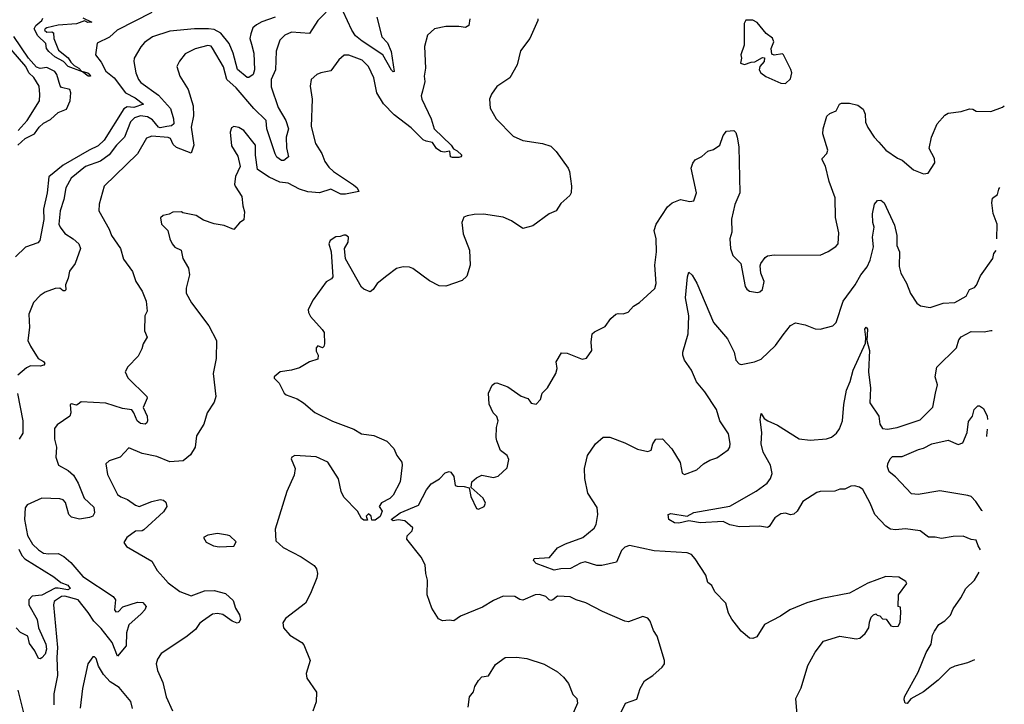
# Model space of a CAD drawing. Extents: x 1552294 to 1694791, y 811929 to 917222.
# Tile 578 of 643: x 1687340 to 1693337, y 869779 to 873950. Entities that reach past the tile are written whole.
import ezdxf

# ---------------------------------------------------------------- set-up
doc = ezdxf.new("R2010")
doc.units = 0

msp = doc.modelspace()

# ---------------------------------------------------------------- linework, layer by layer
at = {"layer": '0CON10XD'}
for points in [[(1688145, 873993.8), (1687932.7, 873885), (1687887.7, 873842.3), (1687812.6, 873807.4), (1687802.1, 873735), (1687835, 873691.5), (1687865, 873636.9), (1687916, 873596), (1687983.2, 873505), (1688044, 873474), (1688092.9, 873435), (1688035, 873414.3), (1687995, 873418.7), (1687975, 873406.3), (1687854.3, 873215), (1687818.3, 873181.7), (1687762.2, 873155), (1687605, 873063.9), (1687517.9, 872992.1), (1687506.1, 872895), (1687485.7, 872795), (1687487.6, 872732.4), (1687463.3, 872605), (1687449.3, 872590.7), (1687375.8, 872564.2), (1687314.5, 872505)], [(1689206.5, 873995), (1689155.6, 873945), (1689105, 873866), (1688995, 873874.4), (1688955, 873855.8), (1688925, 873824), (1688902.9, 873757.1), (1688897.7, 873645), (1688872.3, 873585), (1688871.7, 873541.7), (1688913.4, 873415), (1688960.5, 873335), (1688976.4, 873285), (1688962.9, 873235), (1688965, 873170), (1688977.5, 873115), (1688947.7, 873092.3), (1688935, 873091.2), (1688905, 873111.4), (1688895, 873132), (1688844.7, 873285), (1688840, 873335), (1688765, 873407.8), (1688657.3, 873535), (1688601.1, 873585), (1688582.1, 873662.1), (1688515, 873776.9), (1688505, 873787.8), (1688485, 873793.1), (1688408, 873772)], [(1689515.4, 873965), (1689545.8, 873845), (1689579.6, 873809.6), (1689602, 873755), (1689620, 873635), (1689615, 873632.5), (1689605, 873642), (1689551.2, 873735), (1689425, 873818.4), (1689385, 873852.4), (1689363.7, 873885), (1689310.6, 874000.6)], [(1688895, 873964.8), (1688815, 873936.9), (1688781.5, 873918.5), (1688760.7, 873899.3), (1688747.3, 873862.7), (1688741.1, 873835), (1688750.8, 873800.8), (1688765.9, 873745), (1688770.2, 873645), (1688762.5, 873615), (1688735, 873596.7), (1688725, 873598.2), (1688665.4, 873645.4), (1688639.2, 873745), (1688615.1, 873805), (1688565, 873868.2), (1688525, 873889.2), (1688490, 873895), (1688405, 873894.2), (1688255, 873879.2), (1688148.8, 873845), (1688100.2, 873809.8), (1688078.6, 873785), (1688037.5, 873715), (1688034.4, 873695), (1688047.1, 873625), (1688063.8, 873585), (1688077.7, 873567.7), (1688185, 873489.6), (1688259.3, 873409.3), (1688276.9, 873345), (1688278.8, 873315), (1688265, 873302.6), (1688235, 873298.1), (1688195, 873291.6), (1688185, 873295.2), (1688149.6, 873339.6), (1688118.9, 873358.9), (1688075, 873364.1), (1688038.9, 873351.1), (1688015, 873326.7), (1687977.3, 873235), (1687929.2, 873185), (1687884.5, 873125.5), (1687831.9, 873088.1), (1687740.4, 873055), (1687653.6, 872985), (1687620.4, 872925), (1687607.7, 872855), (1687586.2, 872785), (1687578.9, 872705), (1687585.6, 872685), (1687615, 872646.9), (1687665, 872615.5), (1687700, 872585), (1687710, 872555), (1687677.5, 872465), (1687642.7, 872417.3), (1687636, 872375), (1687618.8, 872335), (1687620, 872305), (1687615, 872297.5), (1687605, 872297.5), (1687585, 872313.3), (1687555, 872311.2), (1687495, 872290), (1687465, 872268.8), (1687423.9, 872226.1), (1687396.2, 872155), (1687400, 872075), (1687390, 871995), (1687405, 871960), (1687452.5, 871885), (1687485, 871866.7), (1687493.3, 871855), (1687487.5, 871845), (1687465, 871838), (1687405, 871842), (1687380.9, 871829.1), (1687329.2, 871785)], [(1687725, 873960.8), (1687778.8, 873935), (1687755, 873931.9), (1687735, 873942), (1687685, 873924.4), (1687573.6, 873916.4), (1687505, 873900.6), (1687494.4, 873895), (1687491.8, 873885), (1687505, 873873.6), (1687535, 873875.8), (1687545, 873868.8), (1687547.5, 873835), (1687575.4, 873765), (1687635, 873717.8), (1687650.6, 873690.6), (1687671.3, 873671.3), (1687700, 873655), (1687716.9, 873636.9), (1687755, 873625.3), (1687767.5, 873615), (1687771.2, 873605), (1687756.7, 873605), (1687722.5, 873632.5), (1687635, 873663.7), (1687605.6, 873695.6), (1687554, 873724), (1687517.1, 873755), (1687503.6, 873773.6), (1687499.6, 873805), (1687450.5, 873850.5), (1687428.9, 873895), (1687437.1, 873915), (1687473.8, 873945), (1687480, 873960)], [(1690081.2, 873955), (1690076.4, 873913.6), (1690055, 873901.2), (1690015, 873908), (1689935, 873908), (1689865.9, 873894.1), (1689823.8, 873855), (1689805.8, 873785.8), (1689811.4, 873655), (1689802.9, 873605), (1689807.3, 873572.7), (1689793.8, 873513.8), (1689786, 873485), (1689789.2, 873465), (1689846.7, 873345), (1689864.6, 873284.6), (1689968.8, 873185), (1689982.5, 873162.5), (1690005, 873151.2), (1690033.3, 873125), (1690027.5, 873115), (1690015, 873110), (1689975, 873110), (1689964.2, 873115), (1689958.8, 873148.8), (1689925, 873142.2), (1689905, 873147.3), (1689878.9, 873165), (1689855, 873202.2), (1689815, 873208.7), (1689798.2, 873218.2), (1689725, 873290.4), (1689620.7, 873370.7), (1689555, 873438.1), (1689514.6, 873505), (1689497.7, 873595), (1689464.6, 873664.6), (1689425, 873702.9), (1689345, 873734), (1689316.1, 873733.9), (1689283.3, 873705), (1689235, 873638.8), (1689173.2, 873626.8), (1689150, 873615), (1689115.8, 873585), (1689109.4, 873545), (1689120.6, 873465), (1689115, 873300), (1689141.4, 873195), (1689179.4, 873135), (1689198.1, 873085), (1689221.7, 873051.7), (1689251.4, 873025), (1689373.4, 872943.4), (1689396.2, 872925), (1689406, 872904), (1689323.9, 872886.1), (1689295, 872886.9), (1689235, 872916.9), (1689165, 872894.6), (1689095, 872901.4), (1689045, 872916.7), (1688975, 872954.2), (1688925, 872960.4), (1688860, 872990), (1688787.3, 873037.3), (1688776.7, 873125), (1688776.5, 873185), (1688705.5, 873275.5), (1688673.9, 873293.9), (1688645, 873300), (1688629.5, 873290.5), (1688620.8, 873265), (1688630.3, 873180.3), (1688667.7, 873117.7), (1688683.3, 873055), (1688653.8, 872995), (1688648.3, 872948.3), (1688651.2, 872935), (1688692.7, 872872.7), (1688698, 872815), (1688708.8, 872778.8), (1688705, 872730), (1688678.8, 872711.2), (1688645, 872672), (1688585.8, 872695.8), (1688525, 872706.7), (1688458.3, 872728.3), (1688415, 872757.5), (1688333, 872773), (1688325, 872780), (1688273, 872777), (1688250, 872765), (1688213, 872757), (1688198.3, 872741.7), (1688203.3, 872705), (1688242.5, 872665), (1688253.3, 872615), (1688267.5, 872585), (1688284.2, 872564.2), (1688323.3, 872545), (1688334.2, 872495), (1688367.5, 872435), (1688374.1, 872395.9), (1688354, 872315), (1688354.1, 872284.1), (1688386.2, 872225), (1688491.2, 872085), (1688538, 871995), (1688535.8, 871885), (1688518.8, 871795), (1688533.9, 871653.9), (1688525, 871620), (1688480.8, 871555), (1688461.2, 871485), (1688416, 871415), (1688409.5, 871345), (1688380.3, 871299.7), (1688335, 871261.8), (1688255, 871257), (1688175, 871288.9), (1688085, 871306.4), (1688005, 871340.5), (1687952.5, 871285), (1687885, 871262.2), (1687864.3, 871245), (1687875, 871180), (1687935, 871057.5), (1687955, 871042.9), (1687997.2, 871027.3), (1688045, 870991.5), (1688066.7, 870985), (1688145, 871014.5), (1688195, 871026.5), (1688215, 871021.8), (1688229.8, 871009.8), (1688236.7, 870985), (1688215, 870951.1), (1688095, 870842), (1688085, 870835.8), (1688045, 870834.4), (1687992, 870795), (1687973.8, 870765), (1687990.5, 870740.5), (1688145, 870652), (1688177.5, 870595), (1688213.3, 870553.3), (1688245, 870520), (1688315, 870465.7), (1688385, 870440), (1688465, 870470), (1688525, 870472.5), (1688593.3, 870455), (1688640.7, 870410.7), (1688654, 870365), (1688678.6, 870325), (1688683.8, 870295), (1688675, 870276.7), (1688665, 870274.2), (1688633.3, 870285), (1688576.1, 870326.1), (1688545, 870333.1), (1688515, 870327.3), (1688453.7, 870286.3), (1688435, 870271.5), (1688410.5, 870235), (1688352.6, 870187.4), (1688202.4, 870087.6), (1688180, 870055), (1688170.8, 870025), (1688179.2, 869985), (1688212.4, 869912.4), (1688231.9, 869825), (1688269.5, 869739.5)], [(1690495.8, 873955.8), (1690496, 873945), (1690446, 873835), (1690390.8, 873759.2), (1690370.8, 873675), (1690326, 873595), (1690245, 873542.5), (1690214.1, 873495.9), (1690201.2, 873465), (1690205, 873410), (1690241.2, 873345), (1690345, 873240), (1690405, 873213.8), (1690525, 873195.8), (1690575, 873178.8), (1690607.3, 873147.3), (1690680, 873045), (1690689.2, 873025), (1690701.4, 872935), (1690698.6, 872895), (1690690.9, 872879.1), (1690635, 872830), (1690607.5, 872785), (1690565, 872766.7), (1690465, 872693.3), (1690405, 872677.5), (1690335, 872723.8), (1690285, 872745.8), (1690165.6, 872765.6), (1690107, 872763), (1690064.3, 872755.7), (1690044.3, 872745.7), (1690033.8, 872715), (1690041.2, 872645), (1690080, 872545), (1690083.8, 872455), (1690063.6, 872386.4), (1690035, 872360), (1689935, 872326.7), (1689895, 872328.8), (1689835, 872358.8), (1689735, 872433.8), (1689715, 872441.2), (1689675, 872443.3), (1689635, 872433.3), (1689575, 872390), (1689517, 872343), (1689493, 872307), (1689475, 872292.5), (1689435, 872307.5), (1689420.7, 872320.7), (1689323.6, 872493.6), (1689317.5, 872555), (1689340, 872595), (1689342.5, 872625), (1689326.4, 872636.4), (1689313.6, 872636.4), (1689291.7, 872628.3), (1689265, 872627.5), (1689230, 872605), (1689222.5, 872585), (1689237.5, 872535), (1689246.4, 872383.6), (1689239.3, 872370.7), (1689207, 872353), (1689126.4, 872243.6), (1689096.7, 872185), (1689098.8, 872165), (1689111.2, 872141.2), (1689183, 872063), (1689193.6, 872043.6), (1689196.7, 871975), (1689191.7, 871958.3), (1689185, 871950), (1689155, 871962.5), (1689145, 871950), (1689145, 871930), (1689157.5, 871905), (1689155, 871882.5), (1689104.1, 871865.9), (1689045, 871828.8), (1688995, 871813.8), (1688926.1, 871803.9), (1688890, 871775), (1688890, 871765), (1688920, 871735), (1688950, 871675), (1688962.5, 871665), (1689029.7, 871639.7), (1689068.8, 871615), (1689137.3, 871557.3), (1689244.2, 871504.2), (1689375.9, 871455.9), (1689422.5, 871427.5), (1689496.4, 871416.4), (1689575, 871382.5), (1689618.3, 871338.3), (1689637.5, 871295), (1689666.7, 871255), (1689670, 871235), (1689657.5, 871135), (1689615, 871053.3), (1689595, 871033.3), (1689543.6, 871006.4), (1689530, 870985), (1689547.5, 870955), (1689535, 870922.5), (1689505, 870900), (1689485, 870900), (1689480, 870925), (1689465, 870940), (1689450, 870925), (1689458.3, 870901.7), (1689435, 870900), (1689421.7, 870911.7), (1689396.4, 870956.4), (1689315, 871040), (1689298.8, 871075), (1689282, 871152), (1689216.7, 871255), (1689145, 871286), (1689016.2, 871293.8), (1688997.5, 871285), (1688992.5, 871275), (1689017.5, 871215), (1689012.5, 871175), (1688966.7, 871075), (1688896.7, 870845), (1688900, 870775), (1688945, 870733.3), (1689055, 870676.7), (1689132.5, 870625), (1689146.7, 870605), (1689153.8, 870575), (1689150.5, 870549.5), (1689112, 870455), (1689080, 870395), (1688958.3, 870301.7), (1688943.3, 870275), (1688946.7, 870245), (1688985, 870200), (1689057.5, 870155), (1689070.7, 870140.7), (1689108.8, 870045), (1689084.1, 869965.9), (1689087.7, 869937.7), (1689147, 869853), (1689146.4, 869793.6), (1689125, 869737.5)], [(1692005, 873560), (1692035, 873590), (1692042.5, 873625), (1692037, 873647), (1691992.5, 873735), (1691985, 873742.5), (1691935, 873733.8), (1691920.7, 873740.7), (1691917.5, 873775), (1691934, 873815), (1691925, 873837.5), (1691886.1, 873866.1), (1691832.3, 873932.3), (1691805, 873946.7), (1691763, 873947), (1691753.3, 873926.7), (1691753.3, 873795), (1691732.5, 873735), (1691736.7, 873715), (1691730, 873685), (1691755, 873677.5), (1691795, 873691.2), (1691817.7, 873692.3), (1691865, 873720), (1691877, 873717), (1691873.8, 873695), (1691848.8, 873665), (1691843.9, 873643.9), (1691853.8, 873625), (1691884.4, 873604.4), (1691975, 873562.5), (1692005, 873560)], [(1687327.8, 873185), (1687373.4, 873225), (1687430.3, 873255), (1687459.2, 873295), (1687485, 873318.6), (1687527.7, 873342.3), (1687575, 873383.8), (1687624.4, 873405), (1687646.7, 873455), (1687651.1, 873505), (1687645.8, 873525), (1687595, 873537.3), (1687585.8, 873545.8), (1687566.8, 873615), (1687553.2, 873635), (1687505, 873659), (1687465, 873652), (1687441.5, 873661.5), (1687393, 873715), (1687305, 873846.9)], [(1687330, 873275), (1687384.6, 873335), (1687459.6, 873455), (1687462.9, 873495), (1687457.9, 873545), (1687426.8, 873596.8), (1687394.7, 873625), (1687378.1, 873665), (1687287.4, 873767.4)], [(1688408, 873772), (1688348.3, 873741.7), (1688312.3, 873697.7), (1688296.7, 873665), (1688314.7, 873604.7), (1688365.5, 873525), (1688395.5, 873424.5), (1688399.1, 873365), (1688384.7, 873295), (1688400.4, 873185), (1688385, 873136.7), (1688295, 873171.5), (1688275, 873190), (1688258.5, 873225), (1688245, 873231.7), (1688145, 873240), (1688112.5, 873227.5), (1688057.2, 873132.8), (1687853.3, 872935), (1687823.3, 872825), (1687821.4, 872785), (1687884.6, 872674.6), (1687898.9, 872635), (1687954.4, 872555), (1687971.7, 872491.7), (1688027.1, 872415), (1688046.2, 872355), (1688086.2, 872295), (1688110, 872235), (1688116.7, 872175), (1688102.5, 872145), (1688100, 872055), (1688116, 872015), (1688091.4, 871975), (1688084.4, 871945), (1688060.9, 871899.1), (1687998, 871835), (1687981.2, 871805), (1687998.7, 871768.7), (1688113.8, 871655), (1688116, 871645), (1688092.7, 871587.3), (1688116.1, 871535), (1688118.5, 871505), (1688115, 871492.9), (1688105, 871485.4), (1688075, 871489.5), (1688055, 871506.5), (1688035, 871555.7), (1688022.2, 871572.2), (1687965, 871581.2), (1687865, 871613.1), (1687715, 871622), (1687695, 871606.7), (1687685, 871601.2), (1687655, 871610), (1687647.5, 871605), (1687650.8, 871555), (1687644.2, 871535), (1687568.9, 871481.1), (1687551.3, 871458.7), (1687550.8, 871395), (1687564.2, 871345), (1687559.2, 871285), (1687576, 871235), (1687635, 871202.5), (1687667.1, 871175), (1687696.4, 871126.4), (1687732.9, 871035), (1687790.8, 870980.8), (1687794.7, 870945), (1687785.7, 870924.3), (1687765, 870916.3), (1687705, 870906.6), (1687655, 870918.9), (1687638.9, 870935), (1687618.4, 871008.4), (1687605, 871024.1), (1687585, 871030.5), (1687475, 871035.3), (1687385.4, 870994.6), (1687373.6, 870976.4), (1687368.5, 870905), (1687388, 870808), (1687418.5, 870755), (1687455, 870720), (1687485, 870699.5), (1687515.5, 870695.5), (1687575, 870698.2), (1687609.5, 870679.5), (1687652, 870642), (1687725, 870558.5), (1687908.8, 870435), (1687922.5, 870415), (1687917.5, 870355), (1687925, 870343.3), (1687942.5, 870345), (1687967.3, 870372.7), (1688058.3, 870401.7), (1688090, 870400), (1688109.2, 870375), (1688101.2, 870355), (1688080.1, 870329.9), (1688005, 870262.2), (1687989.8, 870215), (1687987.9, 870135), (1687935, 870072.5), (1687903.3, 870155), (1687835, 870240.8), (1687791.1, 870285), (1687757.8, 870337.8), (1687695.4, 870415.4), (1687615, 870438.3), (1687594.6, 870435), (1687557.9, 870412.1), (1687550.4, 870405), (1687546.2, 870385), (1687570.5, 870125), (1687566.5, 870065), (1687570.7, 869955), (1687546.9, 869843.1), (1687547.8, 869775)], [(1691849.3, 872449.3), (1691853.8, 872465), (1691879.5, 872500.5), (1691895, 872510.8), (1691935, 872517.1), (1692215, 872516.2), (1692265, 872536.7), (1692311.7, 872568.3), (1692324.2, 872585), (1692328.8, 872651.2), (1692308.8, 872745), (1692307.3, 872865), (1692270.5, 872965), (1692247.2, 873057.2), (1692227.1, 873095), (1692227.1, 873105), (1692255.4, 873134.6), (1692261.9, 873155), (1692231.5, 873255), (1692233.3, 873285), (1692255, 873361.2), (1692275, 873378), (1692312.5, 873395), (1692333.3, 873435), (1692345, 873441.2), (1692395, 873442), (1692445, 873430), (1692478, 873405), (1692488.6, 873375), (1692492.5, 873325), (1692505, 873292.5), (1692543.3, 873235), (1692572.7, 873202.7), (1692615, 873154), (1692685.8, 873105.8), (1692715, 873093.8), (1692783.3, 873035), (1692845, 873011.2), (1692872.5, 873015), (1692913, 873077), (1692911.2, 873105), (1692880, 873165), (1692894, 873235), (1692928.8, 873315), (1692975, 873368.8), (1692995, 873381.2), (1693075, 873390), (1693125, 873406.2), (1693145, 873403.8), (1693165, 873392), (1693255, 873391.2), (1693325, 873416.2), (1693337, 873425.3)], [(1690985.8, 869694.2), (1691030, 869785), (1691098.8, 869811.2), (1691118.8, 869875), (1691145, 869922.5), (1691196.7, 869955), (1691252.5, 870005), (1691267.5, 870025), (1691267.5, 870045), (1691222.5, 870195), (1691199.3, 870229.3), (1691180, 870285), (1691165, 870303.3), (1691135, 870313.3), (1691048.3, 870281.7), (1691025, 870286.2), (1690890, 870345), (1690787.6, 870397.6), (1690730, 870415), (1690693.6, 870433.6), (1690656.8, 870436.8), (1690615, 870437.1), (1690587.5, 870415), (1690575, 870412.2), (1690564.6, 870414.6), (1690545, 870435.5), (1690505, 870448.4), (1690478.8, 870445), (1690405, 870414.2), (1690387, 870417), (1690355.9, 870435.9), (1690285, 870438.8), (1690225, 870411.2), (1690159.5, 870370.5), (1690023.9, 870316.1), (1689985, 870287.5), (1689955, 870292.5), (1689915, 870287.5), (1689890.5, 870300.5), (1689850, 870365), (1689821.2, 870445), (1689824.3, 870535), (1689813.5, 870575), (1689809.6, 870629.6), (1689786, 870675), (1689698.5, 870785), (1689699.5, 870805), (1689730, 870835), (1689733.8, 870855), (1689685, 870897.5), (1689645, 870903.3), (1689615, 870897.5), (1689603.3, 870905), (1689657.5, 870945), (1689768.2, 870991.8), (1689817.5, 871085), (1689845, 871122), (1689897.3, 871152.7), (1689931.7, 871188.3), (1689955, 871196.7), (1689965, 871193.8), (1689985, 871167.5), (1689993, 871113), (1690005, 871107.5), (1690046.9, 871106.9), (1690076.8, 871096.8), (1690088, 871045), (1690122.5, 870972.5), (1690135, 870968.7), (1690169.7, 870985), (1690177.3, 871005), (1690163.2, 871035), (1690090, 871100), (1690094.7, 871135), (1690121.4, 871158.6), (1690155, 871174.3), (1690225, 871161.2), (1690255, 871168.1), (1690309.7, 871220.3), (1690319.4, 871270.6), (1690309.2, 871295), (1690269.2, 871325), (1690246.2, 871385), (1690241.2, 871405), (1690243.8, 871465), (1690253.6, 871506.4), (1690245, 871532.5), (1690223.3, 871555), (1690198.3, 871608.3), (1690194.2, 871675), (1690217.7, 871722.3), (1690233.9, 871736.1), (1690245, 871736.7), (1690312.7, 871712.7), (1690395, 871656.7), (1690435, 871642.5), (1690447.5, 871625), (1690455, 871613.3), (1690485, 871607.5), (1690512.5, 871635), (1690522.5, 871675), (1690555, 871707.5), (1690606.2, 871795), (1690613.8, 871825), (1690606.7, 871865), (1690640.7, 871919.3), (1690675, 871917.5), (1690765, 871882.3), (1690792.9, 871887.1), (1690825.5, 871935), (1690820, 871985), (1690827.5, 872035), (1690841.7, 872048.3), (1690905, 872081.2), (1690940.7, 872129.3), (1690970, 872155), (1690985, 872160), (1691015, 872157.5), (1691045, 872167.5), (1691077.5, 872205), (1691115, 872227.5), (1691207.8, 872312.2), (1691216.4, 872343.6), (1691208.2, 872455), (1691218.8, 872535), (1691216.7, 872615), (1691204.4, 872665), (1691215.6, 872705), (1691285, 872810), (1691313.8, 872835), (1691365, 872854), (1691421.7, 872841.7), (1691445, 872846.7), (1691462.2, 872895), (1691430, 873045), (1691438.8, 873075), (1691455, 873096), (1691494.4, 873115.6), (1691531.7, 873148.3), (1691565, 873158), (1691604, 873185), (1691624, 873245), (1691645, 873270), (1691690, 873275), (1691701.7, 873261.7), (1691710, 873235), (1691720, 873175), (1691726.9, 872895), (1691695.5, 872824.5), (1691675.6, 872734.4), (1691678.1, 872655), (1691665.7, 872615), (1691668.8, 872555), (1691683.9, 872513.9), (1691731.2, 872465), (1691758.8, 872325), (1691768.3, 872308.3), (1691785, 872296.7), (1691833, 872287), (1691848.3, 872291.7), (1691863.6, 872306.4), (1691873.3, 872355), (1691853.8, 872405), (1691849.3, 872449.3)], [(1693291.7, 872615), (1693294, 872705), (1693269.7, 872769.7), (1693260.8, 872835), (1693265, 872862.5), (1693295, 872884), (1693302.8, 872917.2), (1693309.1, 872927.1)], [(1692080, 869665), (1692067.1, 869815), (1692099.7, 869880.2), (1692141.2, 870015), (1692185, 870096), (1692235, 870163.8), (1692335, 870194.4), (1692435, 870177.7), (1692457.3, 870182.7), (1692489.4, 870210.6), (1692512.7, 870245), (1692515, 870280), (1692525, 870310), (1692540, 870325), (1692555, 870330), (1692561.7, 870321.7), (1692578.3, 870318.3), (1692595, 870300), (1692618.3, 870298.3), (1692645, 870257.5), (1692662.5, 870252.5), (1692690, 870255), (1692703, 870277), (1692707.7, 870337.7), (1692705, 870370), (1692690, 870375), (1692692.5, 870445), (1692742.5, 870515), (1692736.4, 870526.4), (1692695, 870553.8), (1692615, 870558.1), (1692505, 870517.5), (1692395, 870455.8), (1692225, 870424), (1692135, 870396.7), (1692031.2, 870355), (1691973.7, 870316.3), (1691876.2, 870265), (1691829.8, 870190.2), (1691805, 870180), (1691785, 870182), (1691733.8, 870225), (1691678.3, 870298.3), (1691657.5, 870335), (1691640, 870395), (1691574, 870465), (1691555, 870503.3), (1691531.7, 870521.7), (1691518.6, 870565), (1691455, 870666.2), (1691430.9, 870690.9), (1691405, 870701.1), (1691205, 870713.4), (1691055, 870745.5), (1691025, 870735.6), (1691005, 870716.9), (1690975, 870644.2), (1690885, 870624.5), (1690855, 870625.5), (1690785, 870646.7), (1690755, 870639.1), (1690695, 870605.5), (1690635, 870604.5), (1690595, 870595.5), (1690485, 870637.7), (1690468.8, 870655), (1690473.6, 870666.4), (1690565.9, 870674.1), (1690615, 870732.5), (1690663.5, 870756.5), (1690770.8, 870795), (1690838.3, 870851.7), (1690851.1, 870875), (1690861.4, 870935), (1690857.7, 870977.7), (1690799.4, 871065), (1690781.2, 871155), (1690780.4, 871215), (1690798, 871295), (1690846.7, 871365), (1690894.2, 871405.8), (1690935, 871407.1), (1691025, 871372.9), (1691103.1, 871333.1), (1691165, 871318.8), (1691185, 871327.5), (1691196, 871365), (1691215, 871393.3), (1691255, 871396.2), (1691311.2, 871335), (1691361.7, 871251.7), (1691375, 871187.5), (1691389.3, 871179.3), (1691465, 871208), (1691503.8, 871245), (1691542.8, 871267.2), (1691585, 871281.4), (1691655, 871330), (1691664.2, 871345), (1691667, 871367), (1691657.3, 871427.3), (1691605, 871506.7), (1691583.1, 871575), (1691512.9, 871682.9), (1691462.9, 871742.9), (1691431.5, 871815), (1691389.4, 871875), (1691378.1, 871905), (1691378.6, 871925), (1691411.8, 872035), (1691415.5, 872145), (1691395.5, 872255.5), (1691407.2, 872382.8), (1691415, 872412.5), (1691435, 872394.2), (1691464.5, 872345), (1691565.8, 872105), (1691650.8, 872005), (1691692, 871925), (1691702, 871875), (1691723, 871853), (1691735, 871850), (1691815.6, 871864.4), (1691855, 871882), (1691943.8, 871965), (1691990.3, 872029.7), (1692035, 872086.7), (1692065, 872102.5), (1692125, 872091.2), (1692185, 872066.7), (1692215, 872063.8), (1692292.5, 872085), (1692312.5, 872105), (1692355.4, 872235), (1692429.2, 872335), (1692462.7, 872395), (1692501.2, 872445), (1692520, 872485), (1692540.4, 872565), (1692534.6, 872625), (1692544.7, 872685), (1692535.3, 872715), (1692533.3, 872766.7), (1692545.6, 872825), (1692565, 872848.1), (1692585, 872850.6), (1692605.8, 872835), (1692668.8, 872698.8), (1692682, 872635), (1692683.1, 872575), (1692698.9, 872535), (1692695.7, 872445.7), (1692705.8, 872405.8), (1692742, 872345), (1692765, 872282.5), (1692805, 872222.5), (1692826.2, 872206.2), (1692885, 872196.2), (1692965, 872223.3), (1693035, 872226.7), (1693105, 872266.2), (1693124.4, 872305.6), (1693155, 872317.5), (1693168, 872332), (1693191.7, 872388.3), (1693266.7, 872495), (1693274.1, 872525.9), (1693287.7, 872543.4)], [(1693192.2, 870721), (1693177.5, 870745), (1693165, 870778.8), (1693135, 870784), (1693086.1, 870803.9), (1693025, 870801.1), (1692955, 870789.1), (1692915, 870798.1), (1692875, 870798.1), (1692825, 870835.7), (1692735, 870847.5), (1692675, 870841.4), (1692643.3, 870845), (1692615, 870863.8), (1692548, 870935), (1692519.2, 871005), (1692475, 871086.7), (1692455, 871102), (1692425, 871110), (1692403, 871107), (1692365, 871090), (1692335, 871090), (1692305, 871076.7), (1692216.1, 871076.1), (1692195, 871069.2), (1692110, 871015), (1692074.3, 870955.7), (1692055, 870936.7), (1692035, 870933.3), (1692003.9, 870943.9), (1691975, 870938.6), (1691938.6, 870915), (1691905, 870862), (1691895, 870856), (1691845, 870864.5), (1691725, 870860.4), (1691665, 870872.5), (1691625, 870892.2), (1691485, 870885.5), (1691451.1, 870891.1), (1691415, 870895.8), (1691355, 870882.2), (1691327.5, 870885), (1691293.8, 870905), (1691290, 870935), (1691305, 870941.2), (1691405, 870925.7), (1691445, 870946.7), (1691665, 870986), (1691825, 871076.7), (1691893, 871127), (1691912.7, 871155), (1691922.7, 871185), (1691912.5, 871235), (1691869.1, 871315), (1691856.7, 871365), (1691860, 871435), (1691850.6, 871515), (1691855, 871550), (1691875, 871520), (1691897.5, 871505), (1691955, 871480), (1692086.8, 871396.8), (1692155, 871387.3), (1692253.6, 871396.4), (1692283.7, 871406.3), (1692315, 871431.4), (1692332.7, 871457.3), (1692351.3, 871505), (1692358.6, 871605), (1692376.4, 871693.6), (1692398.7, 871745), (1692416.4, 871815), (1692491.2, 871978.8), (1692494.2, 872015), (1692487.5, 872065), (1692495, 872077.5), (1692504, 872065), (1692500, 871995), (1692516.7, 871935), (1692510.4, 871805), (1692522.1, 871705), (1692518.9, 871615), (1692571.9, 871535), (1692578, 871485), (1692595, 871460), (1692625, 871456), (1692685, 871465.7), (1692825, 871512.9), (1692901.3, 871588.7), (1692917.5, 871675), (1692930, 871725), (1692915.6, 871775), (1692927, 871833), (1693045, 871950.8), (1693061, 871999), (1693075, 872018.5), (1693135, 872050.9), (1693215, 872047.8), (1693255, 872055.5), (1693262.8, 872055.6)], [(1687327, 871673), (1687358.8, 871505), (1687358.5, 871431.5), (1687336.2, 871393.8)], [(1693204.9, 870957.3), (1693200.4, 870960.4), (1693163.1, 871015), (1693135, 871044.7), (1693115, 871052.1), (1692945, 871079.6), (1692812.6, 871057.4), (1692771.7, 871061.7), (1692675, 871164.4), (1692635.8, 871195), (1692626, 871225), (1692628, 871245), (1692640.8, 871275), (1692655, 871289.4), (1692715, 871288.8), (1692815, 871331.9), (1692845, 871339.1), (1692895, 871366.7), (1692995, 871388.9), (1693055, 871362.5), (1693085, 871372.5), (1693110.4, 871435), (1693118, 871502), (1693143.3, 871535), (1693153.6, 871575), (1693175, 871597.8), (1693185, 871598.2), (1693210.1, 871580.1), (1693232.2, 871535), (1693234.6, 871513.5)], [(1693231.6, 871456.1), (1693228.2, 871415), (1693229.1, 871410.5)], [(1688555, 870737.5), (1688645, 870743.3), (1688658.3, 870768.3), (1688620, 870805), (1688605, 870810), (1688545, 870818.8), (1688485, 870810), (1688460, 870795), (1688475, 870767.5), (1688520, 870745), (1688555, 870737.5)], [(1687333.7, 870723.7), (1687352, 870685), (1687371.6, 870665), (1687547.5, 870555), (1687590.9, 870520.9), (1687632.5, 870505), (1687647.8, 870485), (1687633.2, 870476.8), (1687575, 870487.5), (1687555.7, 870485.7), (1687475, 870444), (1687415, 870438.4), (1687395.3, 870415), (1687395.3, 870385), (1687446.2, 870295), (1687455.2, 870245), (1687498.7, 870145), (1687502.4, 870115), (1687495.7, 870085), (1687475, 870062.1), (1687465, 870055.6), (1687455, 870058), (1687432.9, 870105), (1687400.2, 870150.2), (1687389.1, 870195), (1687345, 870217), (1687318.9, 870245)], [(1693156.4, 870049), (1693112, 870032), (1693035, 870012.1), (1693005, 869997.6), (1692935, 869925.5), (1692845.3, 869854.7), (1692767.5, 869812.5), (1692745, 869783.3), (1692732.5, 869785), (1692726.4, 869806.4), (1692730, 869825), (1692813.1, 869975), (1692860.5, 870095), (1692890.6, 870145), (1692900.4, 870199.6), (1692912.5, 870225), (1692937.5, 870265), (1692975, 870287.5), (1693008.8, 870321.2), (1693025, 870361.2), (1693073.1, 870426.9), (1693103.3, 870485), (1693154.5, 870535), (1693184.8, 870584.2)], [(1688027.2, 869752.8), (1688015.9, 869795.9), (1687945, 869880.7), (1687890, 869915), (1687849.7, 869959.7), (1687820.5, 870010.5), (1687805, 870057.5), (1687795, 870067.5), (1687785, 870067.5), (1687754.3, 870025.7), (1687722.2, 869875), (1687708.1, 869755)], [(1690070.7, 869760.7), (1690080, 869825), (1690103.8, 869855), (1690112.7, 869887.3), (1690133.8, 869925), (1690155, 869946.2), (1690195, 869953.3), (1690237.9, 870022.1), (1690296.7, 870065), (1690365, 870066.7), (1690428.9, 870058.9), (1690535, 870024.3), (1690615, 869977.5), (1690652, 869945), (1690682.5, 869905), (1690709.5, 869839.5), (1690732.7, 869815), (1690737.5, 869785), (1690689.4, 869675)], [(1687372.4, 869695), (1687331.2, 869865)]]:
    msp.add_lwpolyline(points, dxfattribs=at)

doc.saveas('drawing.dxf')
